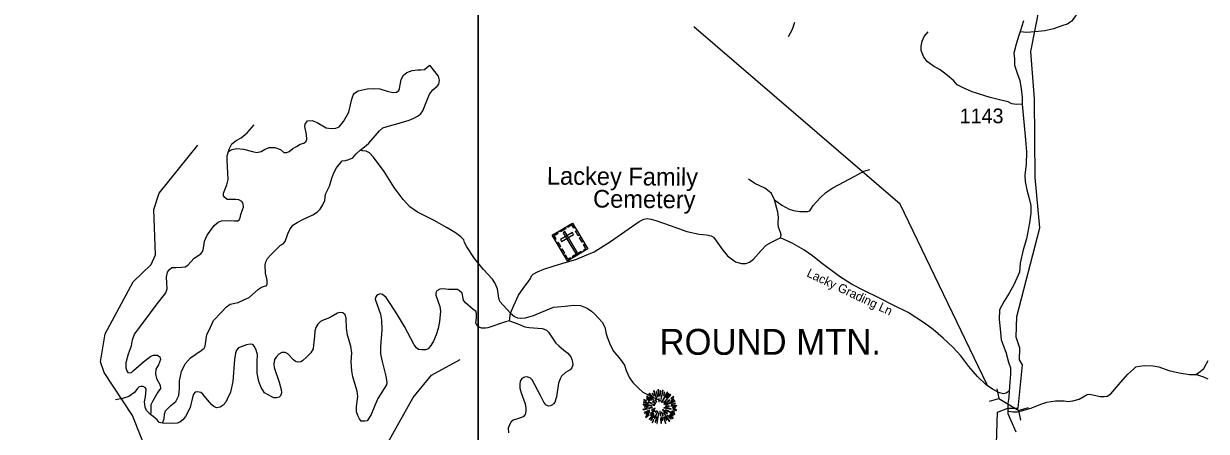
# Model space of a CAD drawing. Extents: x 1159738 to 1321356, y 736314 to 882035.
# Drawn here: x 1209718 to 1219753, y 793776 to 797236 of the extents above; entities that cross this region are included whole.
import ezdxf

# ---------------------------------------------------------------- set-up
doc = ezdxf.new("R2010")
doc.units = 0
for name, color, linetype in [('Exist Cultural Cemetery CELL', 7, 'Continuous'), ('Exist Cultural Cemetery Label', 7, 'Continuous'), ('Exist Geographical Mountain Summit CELL', 7, 'Continuous'), ('Exist Geographical Mountain Summit Label', 7, 'Continuous'), ('Exist Hydrographic Creek Single Shore', 7, 'Continuous'), ('Exist Road Non-System Type 51', 7, 'Continuous'), ('Exist Road Non-System Type 51 Label', 7, 'Continuous'), ('Exist Road Secondary Structure Pipe CELL', 7, 'Continuous'), ('Exist Road Secondary Structure Pipe Number Label', 7, 'Continuous'), ('Exist Road Secondary Type 51 Attributed', 7, 'Continuous'), ('Exist Road Secondary Type 51 Number Label', 7, 'Continuous'), ('Map Preparation Inset Cut Line', 7, 'Continuous')]:
    doc.layers.add(name, color=color, linetype=linetype)

msp = doc.modelspace()

# ---------------------------------------------------------------- linework, layer by layer
at = {"layer": 'Exist Cultural Cemetery CELL'}
for points in [[(1214203, 795441), (1214374, 795543), (1214504, 795324), (1214333, 795223)], [(1214396, 795506), (1214386, 795500), (1214370, 795528), (1214335, 795507), (1214329, 795517), (1214374, 795543)], [(1214225, 795404), (1214235, 795410), (1214218, 795438), (1214253, 795458), (1214247, 795468), (1214203, 795441)], [(1214266, 795479), (1214311, 795506), (1214317, 795496), (1214272, 795469)], [(1214273, 795404), (1214282, 795388), (1214383, 795448), (1214374, 795464)], [(1214311, 795472), (1214295, 795462), (1214399, 795288), (1214415, 795298)], [(1214424, 795437), (1214401, 795475), (1214411, 795480), (1214433, 795443)], [(1214457, 795381), (1214435, 795418), (1214445, 795424), (1214467, 795386)], [(1214263, 795340), (1214241, 795378), (1214250, 795383), (1214272, 795346)], [(1214297, 795283), (1214275, 795320), (1214285, 795326), (1214307, 795288)], [(1214475, 795307), (1214470, 795317), (1214488, 795329), (1214468, 795363), (1214477, 795369), (1214504, 795324)], [(1214361, 795240), (1214355, 795249), (1214336, 795238), (1214316, 795273), (1214306, 795267), (1214333, 795223)], [(1214376, 795262), (1214449, 795305), (1214455, 795295), (1214382, 795252)]]:
    msp.add_lwpolyline(points, close=True, dxfattribs=at)
at = {"layer": 'Exist Geographical Mountain Summit CELL'}
for points in [[(1215062, 794119), (1215088, 794052), (1215091, 794053), (1215067, 794121)], [(1215095, 794067), (1215098, 794068), (1215089, 794115), (1215085, 794114)], [(1215100, 794128), (1215104, 794076), (1215107, 794077), (1215106, 794129)], [(1215116, 794074), (1215120, 794074), (1215124, 794121), (1215118, 794121)], [(1215128, 794046), (1215143, 794123), (1215138, 794125), (1215125, 794046)], [(1215131, 794024), (1215134, 794022), (1215183, 794107), (1215178, 794110)], [(1215146, 794081), (1215149, 794080), (1215159, 794107), (1215154, 794109)], [(1214974, 794001), (1215046, 793994), (1215047, 793997), (1214974, 794006)], [(1214977, 794022), (1215018, 794012), (1215020, 794016), (1214978, 794026)], [(1214980, 794041), (1215002, 794032), (1215004, 794035), (1214981, 794046)], [(1215002, 794052), (1215028, 794036), (1215030, 794038), (1215005, 794056)], [(1215003, 794071), (1215042, 794040), (1215045, 794042), (1215006, 794075)], [(1215018, 794024), (1215049, 794012), (1215050, 794014), (1215021, 794028)], [(1215023, 794096), (1215059, 794058), (1215062, 794061), (1215027, 794100)], [(1215031, 794068), (1215064, 794039), (1215066, 794041), (1215034, 794073)], [(1215051, 794097), (1215066, 794075), (1215068, 794077), (1215055, 794101)], [(1215055, 794029), (1215080, 794010), (1215082, 794013), (1215057, 794033)], [(1215055, 794000), (1215072, 793997), (1215073, 794000), (1215056, 794004)], [(1215074, 794042), (1215088, 794026), (1215090, 794028), (1215078, 794045)], [(1215106, 794055), (1215107, 794026), (1215110, 794026), (1215110, 794055)], [(1215149, 794005), (1215151, 794003), (1215200, 794039), (1215197, 794043)], [(1215153, 794025), (1215155, 794023), (1215210, 794087), (1215206, 794092)], [(1215166, 794003), (1215167, 794000), (1215246, 794029), (1215244, 794034)], [(1215190, 794097), (1215169, 794064), (1215172, 794062), (1215194, 794094)], [(1215210, 794030), (1215238, 794045), (1215235, 794050), (1215209, 794033)], [(1215210, 794053), (1215212, 794051), (1215235, 794067), (1215231, 794071)], [(1215212, 794003), (1215249, 794009), (1215247, 794014), (1215211, 794005)], [(1214973, 793963), (1214974, 793958), (1215010, 793968), (1215008, 793972)], [(1214983, 793935), (1214985, 793931), (1215031, 793951), (1215029, 793955)], [(1214987, 793983), (1215016, 793985), (1215016, 793988), (1214985, 793988)], [(1214994, 793899), (1214997, 793895), (1215025, 793916), (1215023, 793919)], [(1215000, 793919), (1215029, 793936), (1215027, 793940), (1214998, 793924)], [(1215019, 793974), (1215020, 793969), (1215053, 793978), (1215052, 793981)], [(1215025, 793879), (1215028, 793876), (1215069, 793924), (1215066, 793926)], [(1215040, 793910), (1215060, 793928), (1215056, 793931), (1215036, 793913)], [(1215037, 793929), (1215039, 793925), (1215074, 793953), (1215072, 793956)], [(1215065, 793910), (1215040, 793871), (1215043, 793868), (1215069, 793908)], [(1215046, 793960), (1215049, 793955), (1215077, 793970), (1215076, 793974)], [(1215068, 793889), (1215073, 793887), (1215099, 793945), (1215097, 793946)], [(1215075, 793938), (1215078, 793935), (1215089, 793952), (1215087, 793953)], [(1215090, 793843), (1215094, 793842), (1215107, 793932), (1215104, 793932)], [(1215115, 793947), (1215119, 793910), (1215123, 793911), (1215118, 793948)], [(1215131, 793939), (1215140, 793909), (1215144, 793911), (1215133, 793940)], [(1215139, 793959), (1215178, 793924), (1215181, 793928), (1215141, 793961)], [(1215146, 793936), (1215196, 793861), (1215200, 793864), (1215148, 793937)], [(1215151, 793976), (1215211, 793964), (1215213, 793968), (1215152, 793980)], [(1215164, 793956), (1215243, 793918), (1215244, 793924), (1215166, 793959)], [(1215165, 793990), (1215165, 793987), (1215195, 793987), (1215196, 793992)], [(1215178, 793911), (1215208, 793881), (1215211, 793884), (1215180, 793913)], [(1215195, 793911), (1215225, 793885), (1215228, 793889), (1215197, 793914)], [(1215204, 793922), (1215229, 793909), (1215231, 793913), (1215206, 793926)], [(1215208, 793989), (1215261, 793992), (1215261, 793997), (1215209, 793992)], [(1215218, 793946), (1215239, 793938), (1215241, 793943), (1215219, 793949)], [(1215223, 793977), (1215250, 793974), (1215250, 793979), (1215224, 793980)], [(1215227, 793960), (1215256, 793952), (1215256, 793958), (1215228, 793964)], [(1215050, 793852), (1215055, 793849), (1215066, 793873), (1215062, 793876)], [(1215080, 793854), (1215092, 793896), (1215088, 793897), (1215075, 793855)], [(1215121, 793889), (1215125, 793846), (1215129, 793847), (1215126, 793889)], [(1215141, 793872), (1215135, 793902), (1215132, 793902), (1215137, 793871)], [(1215146, 793893), (1215163, 793844), (1215167, 793845), (1215149, 793894)], [(1215156, 793899), (1215172, 793870), (1215176, 793872), (1215160, 793901)]]:
    msp.add_lwpolyline(points, close=True, dxfattribs=at)
at = {"layer": 'Exist Hydrographic Creek Single Shore'}
for points in [[(1217973, 793670), (1217982, 793938), (1218068, 793974), (1218156, 793974), (1218192, 794342), (1218168, 794382), (1218171, 794483), (1218140, 794576), (1218144, 794750), (1218340, 795504), (1218301, 795932), (1218294, 796598), (1218264, 796999), (1218378, 797578), (1218480, 797911), (1218594, 798434), (1218655, 798547), (1218693, 798704), (1218706, 799180), (1218759, 799304), (1219010, 799640), (1219294, 799923), (1219625, 800481), (1219795, 800619)], [(1210789, 793541), (1210642, 793912), (1210401, 794275), (1210370, 794367), (1210410, 794603), (1210646, 795044), (1210801, 795192), (1210836, 795274), (1210821, 795658), (1210868, 795798), (1211195, 796205)], [(1211755, 789770), (1211824, 789828), (1212118, 790219), (1212347, 790671), (1212443, 791129), (1212587, 791549), (1212551, 791750), (1212424, 791979), (1212436, 792402), (1212528, 792742), (1212561, 793027), (1212605, 793124), (1212717, 793253), (1212770, 793361), (1212812, 793685), (1213023, 794065), (1213178, 794252), (1213423, 794385)]]:
    msp.add_lwpolyline(points, dxfattribs=at)
at = {"layer": 'Exist Road Non-System Type 51'}
for points in [[(1218173, 797170), (1218229, 797165), (1218298, 797169), (1218384, 797179), (1218459, 797195), (1218498, 797210), (1218539, 797224), (1218576, 797235), (1218598, 797253), (1218616, 797260), (1218635, 797286), (1218659, 797326), (1218676, 797352), (1218701, 797370), (1218719, 797386), (1218739, 797402), (1218782, 797440)], [(1216259, 797247), (1216238, 797188), (1216206, 797123)], [(1218189, 796554), (1218141, 796550), (1218104, 796557), (1218072, 796572), (1217997, 796589), (1217918, 796609), (1217765, 796659), (1217683, 796693), (1217638, 796718), (1217610, 796752), (1217558, 796796), (1217495, 796843), (1217438, 796875), (1217387, 796912), (1217355, 796953), (1217334, 797009), (1217334, 797046), (1217343, 797087), (1217359, 797128), (1217394, 797167)], [(1210896, 793845), (1210911, 793884), (1210912, 793921), (1210921, 793950), (1210968, 793995), (1211008, 794031), (1211035, 794082), (1211040, 794140), (1211040, 794205), (1211058, 794285), (1211089, 794349), (1211133, 794401), (1211223, 794463), (1211249, 794481), (1211259, 794498), (1211272, 794597), (1211291, 794634), (1211329, 794716), (1211395, 794785), (1211438, 794832), (1211469, 794856), (1211539, 794869), (1211593, 794894), (1211631, 794912), (1211711, 794984), (1211736, 795001), (1211753, 795005), (1211780, 795014), (1211784, 795027), (1211784, 795060), (1211769, 795120), (1211766, 795189), (1211772, 795214), (1211786, 795244), (1211812, 795272), (1211862, 795322), (1211897, 795357), (1211919, 795368), (1211938, 795387), (1211960, 795452), (1211975, 795490), (1212003, 795527), (1212039, 795550), (1212093, 795576), (1212171, 795614), (1212211, 795638), (1212235, 795662), (1212256, 795698), (1212273, 795736), (1212280, 795789), (1212294, 795818), (1212314, 795856), (1212333, 795925), (1212350, 795970), (1212373, 796013), (1212419, 796073), (1212449, 796076), (1212478, 796082), (1212510, 796098), (1212539, 796132), (1212572, 796164), (1212596, 796180), (1212624, 796202), (1212646, 796223), (1212736, 796328), (1212766, 796351), (1212821, 796370), (1212883, 796387), (1212988, 796416), (1213028, 796433), (1213059, 796450), (1213086, 796467), (1213106, 796495), (1213162, 796638), (1213190, 796675), (1213227, 796705), (1213241, 796723), (1213246, 796756), (1213238, 796791), (1213165, 796885)], [(1211457, 796151), (1211487, 796169), (1211524, 796176), (1211583, 796172), (1211660, 796152), (1211697, 796144), (1211733, 796151), (1211762, 796169), (1211800, 796185), (1211848, 796185), (1211896, 796168), (1211925, 796144), (1211950, 796142), (1211972, 796150), (1212003, 796177), (1212034, 796193), (1212065, 796213), (1212095, 796223), (1212115, 796238), (1212120, 796253), (1212117, 796296), (1212104, 796363), (1212107, 796384), (1212126, 796411), (1212165, 796413), (1212209, 796398), (1212286, 796352), (1212326, 796346), (1212367, 796349), (1212396, 796360), (1212431, 796405), (1212477, 796486), (1212490, 796546), (1212502, 796595), (1212515, 796630), (1212525, 796645), (1212557, 796667), (1212632, 796684), (1212684, 796686), (1212741, 796683), (1212802, 796663), (1212849, 796653), (1212881, 796654), (1212901, 796670), (1212908, 796686), (1212920, 796762), (1212941, 796798), (1212969, 796821), (1213015, 796839), (1213062, 796843), (1213088, 796843), (1213120, 796848), (1213141, 796866), (1213165, 796885)], [(1210608, 794273), (1210596, 794287), (1210587, 794313), (1210589, 794361), (1210606, 794435), (1210633, 794501), (1210640, 794553), (1210658, 794600), (1210747, 794718), (1210842, 794847), (1210923, 794951), (1210935, 794987), (1210933, 795038), (1210931, 795085), (1210938, 795126), (1210955, 795150), (1210976, 795166), (1211010, 795168), (1211056, 795170), (1211089, 795173), (1211111, 795188), (1211165, 795245), (1211221, 795282), (1211238, 795305), (1211244, 795332), (1211251, 795391), (1211275, 795442), (1211334, 795524), (1211368, 795551), (1211397, 795563), (1211469, 795565), (1211506, 795563), (1211535, 795562), (1211546, 795571), (1211556, 795587), (1211561, 795617), (1211576, 795656), (1211582, 795680), (1211581, 795708), (1211570, 795728), (1211544, 795741), (1211516, 795744), (1211474, 795745), (1211446, 795745), (1211424, 795762), (1211413, 795776), (1211414, 795797), (1211441, 795867), (1211454, 795913), (1211444, 796078), (1211445, 796114), (1211457, 796151), (1211464, 796176), (1211483, 796215), (1211521, 796245), (1211563, 796266), (1211614, 796309), (1211673, 796377)], [(1213850, 794778), (1213757, 794879), (1213750, 794907), (1213738, 794986), (1213716, 795038), (1213696, 795069), (1213620, 795151), (1213543, 795242), (1213479, 795341), (1213459, 795380), (1213452, 795401), (1213427, 795426), (1213382, 795462), (1213310, 795503), (1213200, 795565), (1213061, 795636), (1212995, 795682), (1212937, 795744), (1212863, 795847), (1212778, 795982), (1212686, 796103), (1212652, 796140), (1212623, 796153), (1212592, 796157), (1212572, 796164)], [(1216141, 795419), (1216145, 795445), (1216139, 795464), (1216124, 795508), (1216120, 795540), (1216124, 795595), (1216117, 795637), (1216088, 795741), (1216064, 795794), (1216045, 795813), (1216007, 795840), (1215923, 795880), (1215868, 795917)], [(1216088, 795741), (1216151, 795695), (1216213, 795661), (1216250, 795651), (1216305, 795642), (1216344, 795642), (1216369, 795642), (1216388, 795647), (1216418, 795693), (1216477, 795758), (1216525, 795803), (1216583, 795843), (1216771, 795941), (1216847, 795985), (1216898, 795998)], [(1213840, 794715), (1213850, 794778), (1213876, 794844), (1213918, 794933), (1213961, 794998), (1213999, 795045), (1214018, 795074), (1214026, 795095), (1214041, 795110), (1214077, 795129), (1214132, 795152), (1214218, 795182), (1214314, 795210), (1214404, 795235), (1214476, 795267), (1214560, 795301), (1214697, 795388), (1214940, 795557), (1214980, 795578), (1215008, 795582), (1215042, 795576), (1215082, 795565), (1215203, 795523), (1215344, 795472), (1215451, 795449), (1215512, 795443), (1215552, 795436), (1215572, 795424), (1215593, 795394), (1215650, 795314), (1215690, 795265), (1215734, 795231), (1215758, 795214), (1215810, 795200), (1215846, 795200), (1215878, 795212), (1215910, 795238), (1215975, 795310), (1216018, 795356), (1216062, 795383), (1216113, 795407), (1216141, 795419)], [(1218081, 794116), (1218056, 794101), (1218033, 794096), (1217999, 794103), (1217938, 794133), (1217885, 794171), (1217810, 794242), (1217738, 794326), (1217670, 794416), (1217601, 794492), (1217521, 794567), (1217435, 794641), (1217362, 794694), (1217223, 794784), (1217095, 794846), (1216979, 794907), (1216842, 794975), (1216742, 795026), (1216641, 795090), (1216484, 795207), (1216412, 795267), (1216337, 795317), (1216239, 795372), (1216141, 795419)], [(1213840, 794715), (1213806, 794706), (1213655, 794656), (1213636, 794651), (1213602, 794653), (1213583, 794660), (1213567, 794671), (1213556, 794696), (1213559, 794739), (1213561, 794777), (1213554, 794795), (1213533, 794811), (1213466, 794867), (1213451, 794891), (1213438, 794948), (1213416, 794970), (1213400, 794980), (1213364, 794981), (1213323, 794980), (1213278, 794987), (1213249, 794984), (1213223, 794969), (1213214, 794953), (1213215, 794932), (1213232, 794885), (1213248, 794836), (1213254, 794797), (1213247, 794710), (1213235, 794648), (1213219, 794595), (1213196, 794543), (1213173, 794506), (1213150, 794478), (1213128, 794469), (1213096, 794467), (1213069, 794472), (1213051, 794486), (1213031, 794510), (1212948, 794667), (1212889, 794766), (1212827, 794862), (1212793, 794911), (1212762, 794937), (1212744, 794942), (1212723, 794936), (1212713, 794927), (1212704, 794912), (1212701, 794898), (1212717, 794851), (1212745, 794771), (1212754, 794719), (1212758, 794638), (1212746, 794494), (1212747, 794433), (1212758, 794380), (1212791, 794244), (1212799, 794192), (1212797, 794171), (1212777, 794140), (1212724, 794054), (1212698, 793997), (1212667, 793920), (1212645, 793883), (1212632, 793867), (1212613, 793863), (1212583, 793864), (1212568, 793882), (1212554, 793911), (1212543, 793942), (1212542, 793987), (1212552, 794072), (1212548, 794117), (1212510, 794240), (1212503, 794289), (1212497, 794366), (1212503, 794442), (1212494, 794498), (1212466, 794593), (1212457, 794651), (1212454, 794737), (1212446, 794766), (1212427, 794783), (1212400, 794786), (1212381, 794779), (1212327, 794749), (1212300, 794733), (1212260, 794720), (1212236, 794709), (1212214, 794686), (1212198, 794659), (1212189, 794626), (1212185, 794585), (1212178, 794509), (1212174, 794477), (1212154, 794442), (1212122, 794408), (1212084, 794374), (1212069, 794365), (1212043, 794364), (1212025, 794368), (1212008, 794382)], [(1213850, 794778), (1213884, 794750), (1213908, 794739), (1213933, 794738), (1213975, 794740), (1214043, 794760), (1214215, 794830), (1214313, 794840), (1214382, 794846), (1214444, 794843), (1214498, 794821), (1214536, 794797), (1214565, 794772), (1214627, 794703), (1214648, 794660), (1214660, 794605), (1214671, 794569), (1214693, 794520), (1214719, 794459), (1214781, 794387), (1214817, 794338), (1214830, 794293), (1214859, 794231), (1214886, 794190), (1214931, 794145), (1214973, 794110), (1215078, 794055), (1215172, 794012)], [(1213840, 794715), (1213911, 794689), (1213969, 794664), (1214008, 794657), (1214081, 794652), (1214121, 794648), (1214153, 794635), (1214172, 794618), (1214232, 794526), (1214260, 794502), (1214300, 794465), (1214335, 794440), (1214360, 794410), (1214369, 794385), (1214376, 794364), (1214377, 794340), (1214369, 794314), (1214355, 794299), (1214315, 794275), (1214282, 794245), (1214270, 794221), (1214255, 794186), (1214238, 794069), (1214224, 794024), (1214215, 794011), (1214204, 794001), (1214189, 793993), (1214170, 793991), (1214149, 794000), (1214131, 794023), (1214102, 794080), (1214034, 794214), (1214018, 794229), (1213992, 794239), (1213967, 794236), (1213945, 794226), (1213932, 794202), (1213927, 794175), (1213929, 794142), (1213940, 794102), (1213974, 794009), (1213980, 793973), (1213978, 793944), (1213973, 793920), (1213957, 793900), (1213933, 793891), (1213899, 793881), (1213871, 793870), (1213855, 793857), (1213840, 793832), (1213830, 793803), (1213832, 793765)], [(1212008, 794382), (1211958, 794434), (1211936, 794446), (1211909, 794445), (1211883, 794432), (1211859, 794407), (1211846, 794385), (1211840, 794346), (1211842, 794318), (1211886, 794195), (1211902, 794132), (1211905, 794102), (1211898, 794079), (1211887, 794066), (1211862, 794060), (1211841, 794060), (1211823, 794068), (1211760, 794104), (1211732, 794149), (1211712, 794199), (1211699, 794271), (1211699, 794365), (1211701, 794428), (1211688, 794474), (1211673, 794500), (1211661, 794512), (1211639, 794515), (1211608, 794510), (1211542, 794485), (1211523, 794464), (1211514, 794441), (1211508, 794387), (1211493, 794199), (1211472, 794109), (1211446, 794049), (1211433, 794025), (1211410, 793998), (1211385, 793981), (1211355, 793976), (1211331, 793987), (1211314, 794001), (1211277, 794043), (1211239, 794093), (1211221, 794107), (1211194, 794112), (1211172, 794108), (1211159, 794092), (1211150, 794064), (1211130, 793979), (1211091, 793903), (1211068, 793874), (1211044, 793853), (1211019, 793845), (1210976, 793843), (1210896, 793845), (1210869, 793851), (1210850, 793873), (1210818, 793902), (1210793, 793920), (1210759, 793953), (1210749, 793982), (1210742, 794026), (1210753, 794070), (1210756, 794131), (1210753, 794145), (1210733, 794157), (1210716, 794158), (1210699, 794154), (1210682, 794136), (1210659, 794106), (1210631, 794085), (1210609, 794071), (1210556, 794056), (1210496, 794044)], [(1210608, 794273), (1210632, 794277), (1210650, 794293), (1210734, 794366), (1210797, 794415), (1210820, 794423), (1210835, 794424), (1210853, 794423), (1210872, 794409), (1210878, 794385), (1210861, 794341), (1210839, 794303), (1210836, 794265), (1210846, 794225), (1210876, 794169), (1210878, 794141), (1210855, 794109), (1210812, 794030), (1210797, 794001), (1210796, 793980), (1210798, 793943), (1210793, 793920)], [(1218078, 793947), (1218112, 793943), (1218150, 793941), (1218197, 793953), (1218273, 793976), (1218349, 794006), (1218400, 794023), (1218472, 794035), (1218546, 794035), (1218582, 794029), (1218619, 794035), (1218675, 794050), (1218743, 794088), (1218760, 794091), (1218791, 794086), (1218851, 794071), (1218886, 794071), (1218912, 794076), (1218943, 794095), (1219009, 794171), (1219083, 794260), (1219134, 794304), (1219155, 794325), (1219185, 794329), (1219229, 794334), (1219301, 794333), (1219350, 794325), (1219434, 794293), (1219523, 794274), (1219610, 794258), (1219663, 794259), (1219687, 794272), (1219733, 794311), (1219769, 794378)], [(1219769, 794218), (1219733, 794236), (1219663, 794259)]]:
    msp.add_lwpolyline(points, dxfattribs=at)
at = {"layer": 'Exist Road Secondary Structure Pipe CELL'}
for p, q in [((1217975, 794136), (1217992, 794055)), ((1217912, 794033), (1217992, 794055)), ((1217992, 794055), (1218162, 793953)), ((1218242, 793975), (1218162, 793953)), ((1218180, 793871), (1218162, 793953))]:
    msp.add_line(p, q, dxfattribs=at)
at = {"layer": 'Exist Road Secondary Structure Pipe Number Label'}
msp.add_lwpolyline([(1217894, 794172), (1217156, 795704), (1215404, 797209)], dxfattribs=at)
at = {"layer": 'Exist Road Secondary Type 51 Attributed'}
msp.add_lwpolyline([(1218201, 797261), (1218173, 797170), (1218162, 797135), (1218139, 797062), (1218121, 796987), (1218124, 796937), (1218124, 796884), (1218149, 796816), (1218171, 796755), (1218183, 796682), (1218191, 796609), (1218189, 796554), (1218219, 796249), (1218226, 796149), (1218224, 796044), (1218214, 795951), (1218215, 795897), (1218231, 795827), (1218248, 795763), (1218264, 795693), (1218264, 795627), (1218253, 795545), (1218228, 795410), (1218198, 795318), (1218174, 795205), (1218167, 795127), (1218121, 795021), (1218080, 794950), (1218037, 794880), (1217998, 794808), (1217996, 794726), (1218003, 794647), (1218012, 794553), (1218051, 794447), (1218075, 794364), (1218091, 794314), (1218091, 794262), (1218087, 794194), (1218081, 794116), (1218078, 794064), (1218069, 794012), (1218068, 793974), (1218068, 793927), (1218094, 793869), (1218137, 793773)], dxfattribs=at)
at = {"layer": 'Map Preparation Inset Cut Line'}
for points in [[(1213575, 811005), (1289258, 811005), (1289258, 782300), (1274049, 782297), (1274049, 766757), (1213575, 766757)], [(1213575, 778109), (1194108, 778109), (1194108, 805981), (1213575, 805981)]]:
    msp.add_lwpolyline(points, close=True, dxfattribs=at)

# ---------------------------------------------------------------- texts
at = {"layer": 'Exist Cultural Cemetery Label'}
for s, p in [('Lackey Family', (1214157, 795871)), ('Cemetery', (1214549, 795676))]:
    msp.add_text(s, height=150, rotation=359.4691, dxfattribs=at).set_placement(p)
at = {"layer": 'Exist Geographical Mountain Summit Label'}
msp.add_text('ROUND MTN.', height=220, dxfattribs=at).set_placement((1215113, 794426))
at = {"layer": 'Exist Road Non-System Type 51 Label'}
msp.add_text('Lacky Grading Ln', height=75, rotation=334.6836, dxfattribs=at).set_placement((1216356, 795094))
at = {"layer": 'Exist Road Secondary Type 51 Number Label'}
msp.add_text('1143', height=125, dxfattribs=at).set_placement((1217660, 796391))

doc.saveas('drawing.dxf')
